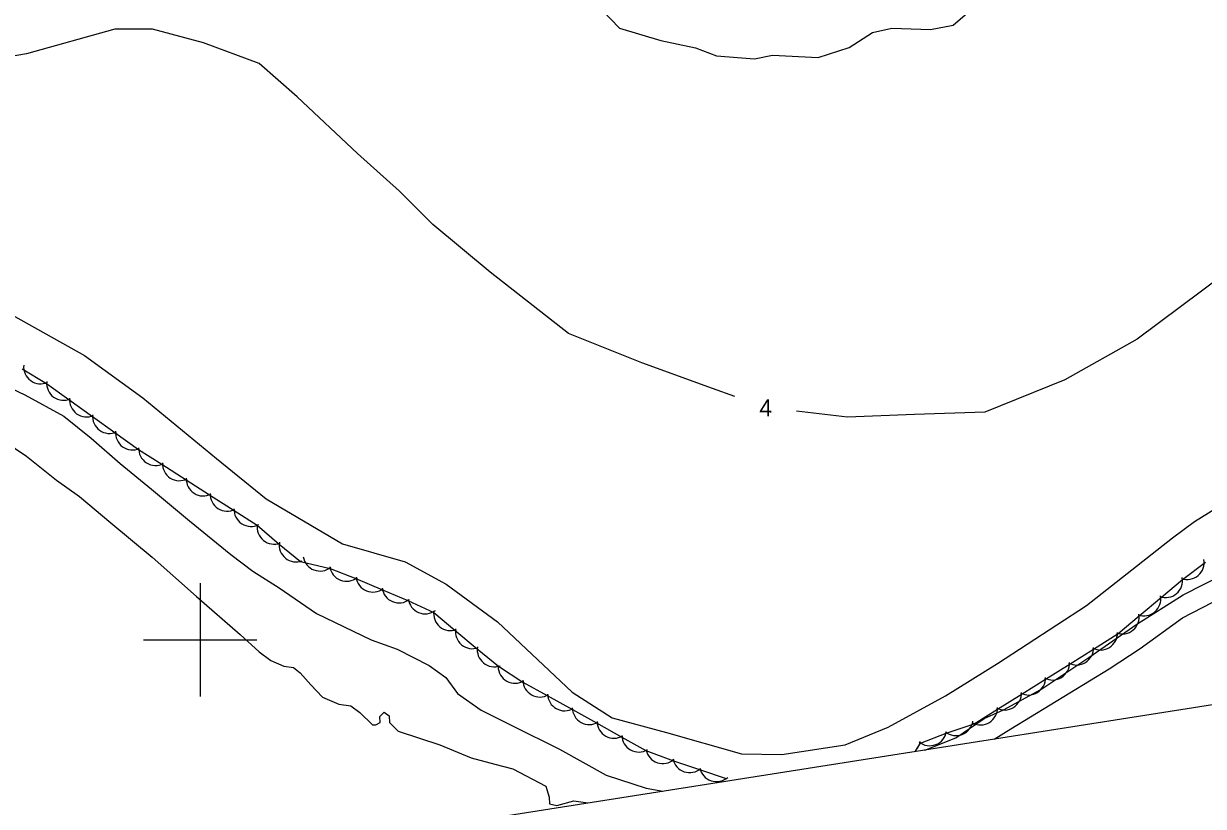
# Model space of a CAD drawing. Extents: x 643342 to 646936, y 5873857 to 5876103.
# Drawn here: x 645368.8 to 645577.3, y 5874170.6 to 5874308.9 of the extents above; entities that cross this region are included whole.
import ezdxf

# ---------------------------------------------------------------- set-up
doc = ezdxf.new("R2010")
doc.units = 0
for name, color, linetype in [('Niveau 2', 7, 'Continuous'), ('Niveau 22', 7, 'Continuous'), ('Niveau 4', 7, 'Continuous'), ('Niveau 44', 7, 'Continuous'), ('Niveau 60', 7, 'Continuous'), ('Niveau 61', 7, 'Continuous')]:
    doc.layers.add(name, color=color, linetype=linetype)

msp = doc.modelspace()

# ---------------------------------------------------------------- linework, layer by layer
at = {"layer": 'Niveau 2'}
for points in [[(645707.74, 5874345.97), (645700.7, 5874340.84), (645686.44, 5874331.28), (645678.32, 5874323.12), (645672.11, 5874316.17), (645661.21, 5874307.38), (645650.31, 5874301.61), (645631.7, 5874290.81), (645615.26, 5874282.86), (645597.15, 5874271.98), (645580.9, 5874264.51), (645565.6, 5874253.13), (645552.82, 5874245.9), (645538.66, 5874240.21), (645526.24, 5874239.79), (645514.41, 5874239.3), (645505.37, 5874240.36)], [(645466.65, 5874315.91), (645474.08, 5874308.06), (645481.44, 5874305.88), (645487.52, 5874304.55), (645491.27, 5874303.18), (645497.99, 5874302.66), (645501.15, 5874303.29), (645509.19, 5874302.86), (645514.72, 5874304.65), (645518.84, 5874307.29), (645522.22, 5874308.05), (645529.09, 5874307.83), (645533.05, 5874308.58), (645536.03, 5874311.12)], [(645494.47, 5874243), (645490.56, 5874244.4), (645478.04, 5874248.9), (645465.12, 5874254.08), (645451.24, 5874264.93), (645441.13, 5874273.36), (645435.26, 5874279.28), (645427.82, 5874285.91), (645417.12, 5874295.95), (645410.44, 5874301.82), (645400.62, 5874305.47), (645391.59, 5874307.89), (645384.93, 5874307.89), (645369.34, 5874303.51), (645348.89, 5874299.96)], [(645365.37, 5874258.15), (645379.58, 5874250.23), (645389.9, 5874242.74), (645402.88, 5874232.03), (645411.65, 5874224.91), (645425.14, 5874216.94), (645436.21, 5874213.74), (645443.47, 5874209.8), (645452.54, 5874203.18), (645465.73, 5874190.75), (645472.79, 5874186.22), (645482.4, 5874183.62), (645495.65, 5874179.83), (645502.82, 5874179.7), (645514.01, 5874181.44), (645521.61, 5874184.56), (645531.73, 5874190.09), (645540.91, 5874195.79), (645556.65, 5874206.05), (645571.82, 5874218.03), (645575.71, 5874220.89)], [(645575.71, 5874220.89), (645580.69, 5874223.94)]]:
    msp.add_lwpolyline(points, dxfattribs=at)
at = {"layer": 'Niveau 22'}
for points in [[(645360.78, 5874247.14), (645369.01, 5874243.26), (645375.93, 5874239.51), (645380.75, 5874235.62), (645385.85, 5874231.16), (645391.42, 5874226.62), (645398.11, 5874220.98), (645405.4, 5874215.04), (645409.34, 5874212.14), (645413.98, 5874209.19), (645420.59, 5874204.61), (645430.25, 5874200.01), (645434.8, 5874198.34), (645440.48, 5874195.46), (645443.43, 5874193.32), (645445.48, 5874190.53), (645449.65, 5874187.54), (645455.2, 5874184.77), (645463.53, 5874180.67), (645471.77, 5874176.1), (645478.81, 5874173.79), (645481.74, 5874173.24)], [(645528.07, 5874180.52), (645533.52, 5874182.65), (645538.54, 5874186.06), (645541.94, 5874187.59), (645548.58, 5874191.23), (645557.07, 5874196.88), (645565.54, 5874202.77), (645573.71, 5874207.93), (645581.04, 5874211.62), (645587.09, 5874215.33), (645591.47, 5874217.76)]]:
    msp.add_lwpolyline(points, dxfattribs=at)
at = {"layer": 'Niveau 4'}
for points in [[(645363.4, 5874236.36), (645369.29, 5874232.42), (645374.6, 5874228.21), (645378.66, 5874225.32), (645384.24, 5874220.66), (645391.54, 5874214.6), (645399.38, 5874207.64), (645407.08, 5874200.9), (645410.44, 5874197.85), (645412.52, 5874196.35), (645414.81, 5874195.34), (645416.47, 5874195.11), (645417.7, 5874194.14), (645419.59, 5874192.04), (645421.61, 5874189.83), (645424.49, 5874188.63), (645426.62, 5874188.31), (645428.22, 5874187.14), (645430.46, 5874184.95), (645431.05, 5874184.99), (645431.84, 5874185.4), (645431.77, 5874186.45), (645432.54, 5874187.21), (645433.4, 5874186.57), (645433.47, 5874185.4), (645434.98, 5874183.86), (645442.38, 5874181.46), (645447.91, 5874179.15), (645452.07, 5874178.04), (645455.28, 5874177.22), (645461.09, 5874174.11), (645461.69, 5874172.16), (645461.76, 5874170.99), (645463.06, 5874170.73), (645466.05, 5874171.53), (645468.52, 5874171.16)], [(645540.31, 5874182.45), (645543.27, 5874184.24), (645560.64, 5874194.87), (645566.12, 5874198.43), (645573.58, 5874203.89), (645582.37, 5874208.39)]]:
    msp.add_lwpolyline(points, dxfattribs=at)
at = {"layer": 'Niveau 44'}
for points in [[(645368.54, 5874247.87), (645372.87, 5874245.28), (645376.81, 5874242.45), (645380.99, 5874239.44), (645384.93, 5874236.6), (645389.13, 5874233.61), (645393.22, 5874231), (645397.56, 5874228.23), (645401.65, 5874225.62), (645405.99, 5874222.84), (645410.08, 5874220.23), (645413.97, 5874216.9), (645417.74, 5874213.84), (645422.97, 5874212.56), (645427.5, 5874210.81), (645432.23, 5874208.81), (645436.71, 5874206.95), (645441.27, 5874204.79), (645445.01, 5874201.7), (645448.97, 5874198.42), (645452.71, 5874195.33), (645457.05, 5874192.51), (645461.3, 5874190.16), (645465.8, 5874187.66), (645470.04, 5874185.3), (645474.54, 5874182.8), (645478.78, 5874180.44), (645483.63, 5874178.63), (645488.24, 5874177.08), (645492.98, 5874175.49)], [(645526.49, 5874180.46), (645527.29, 5874181.75), (645531.82, 5874183.49), (645536.77, 5874185.16), (645540.89, 5874187.73), (645545.26, 5874190.45), (645549.37, 5874193.02), (645553.74, 5874195.75), (645557.85, 5874198.32), (645562.22, 5874201.11), (645565.94, 5874204.23), (645569.88, 5874207.53), (645573.6, 5874210.66), (645577.66, 5874213.73)]]:
    msp.add_lwpolyline(points, dxfattribs=at)
for centre, start, end in [((645371.81, 5874248.22), 174.271, 294.2489), ((645371.81, 5874248.22), 174.271, 294.2489), ((645371.81, 5874248.22), 174.271, 294.2489), ((645375.87, 5874245.3), 174.271, 294.2489), ((645375.87, 5874245.3), 174.271, 294.2489), ((645375.87, 5874245.3), 174.271, 294.2489), ((645379.93, 5874242.37), 174.271, 294.2489), ((645379.93, 5874242.37), 174.271, 294.2489), ((645379.93, 5874242.37), 174.271, 294.2489), ((645383.99, 5874239.45), 174.271, 294.2489), ((645383.99, 5874239.45), 174.271, 294.2489), ((645383.99, 5874239.45), 174.271, 294.2489), ((645388.05, 5874236.53), 174.271, 294.2489), ((645388.05, 5874236.53), 174.271, 294.2489), ((645388.05, 5874236.53), 174.271, 294.2489), ((645392.13, 5874233.79), 177.4389, 297.4169), ((645392.13, 5874233.79), 177.4389, 297.4169), ((645392.13, 5874233.79), 177.4389, 297.4169), ((645396.34, 5874231.1), 177.4389, 297.4169), ((645396.34, 5874231.1), 177.4389, 297.4169), ((645396.34, 5874231.1), 177.4389, 297.4169), ((645400.55, 5874228.41), 177.4389, 297.4169), ((645400.55, 5874228.41), 177.4389, 297.4169), ((645400.55, 5874228.41), 177.4389, 297.4169), ((645404.77, 5874225.72), 177.4389, 297.4169), ((645404.77, 5874225.72), 177.4389, 297.4169), ((645404.77, 5874225.72), 177.4389, 297.4169), ((645408.98, 5874223.02), 177.4389, 297.4169), ((645408.98, 5874223.02), 177.4389, 297.4169), ((645408.98, 5874223.02), 177.4389, 297.4169), ((645413.08, 5874219.89), 170.9508, 290.9288), ((645413.08, 5874219.89), 170.9508, 290.9288), ((645413.08, 5874219.89), 170.9508, 290.9288), ((645416.97, 5874216.74), 170.9508, 290.9288), ((645416.97, 5874216.74), 170.9508, 290.9288), ((645416.97, 5874216.74), 170.9508, 290.9288), ((645421.2, 5874215.13), 188.9288, 308.9067), ((645421.2, 5874215.13), 188.9288, 308.9067), ((645421.2, 5874215.13), 188.9288, 308.9067), ((645425.87, 5874213.33), 188.9288, 308.9067), ((645425.87, 5874213.33), 188.9288, 308.9067), ((645425.87, 5874213.33), 188.9288, 308.9067), ((645574.44, 5874213.66), 250.0217, 9.9997), ((645574.44, 5874213.66), 250.0217, 9.9997), ((645574.44, 5874213.66), 250.0217, 9.9997), ((645430.54, 5874211.43), 187.3695, 307.3475), ((645430.54, 5874211.43), 187.3695, 307.3475), ((645430.54, 5874211.43), 187.3695, 307.3475), ((645570.61, 5874210.45), 250.0217, 9.9997), ((645570.61, 5874210.45), 250.0217, 9.9997), ((645570.61, 5874210.45), 250.0217, 9.9997), ((645435.15, 5874209.51), 187.3695, 307.3475), ((645435.15, 5874209.51), 187.3695, 307.3475), ((645435.15, 5874209.51), 187.3695, 307.3475), ((645439.76, 5874207.58), 187.3695, 307.3475), ((645439.76, 5874207.58), 187.3695, 307.3475), ((645439.76, 5874207.58), 187.3695, 307.3475), ((645566.78, 5874207.23), 250.0217, 9.9997), ((645566.78, 5874207.23), 250.0217, 9.9997), ((645566.78, 5874207.23), 250.0217, 9.9997), ((645444.26, 5874204.61), 170.4262, 290.4041), ((645444.26, 5874204.61), 170.4262, 290.4041), ((645444.26, 5874204.61), 170.4262, 290.4041), ((645562.95, 5874204.02), 250.0217, 9.9997), ((645562.95, 5874204.02), 250.0217, 9.9997), ((645562.95, 5874204.02), 250.0217, 9.9997), ((645448.11, 5874201.42), 170.4262, 290.4041), ((645448.11, 5874201.42), 170.4262, 290.4041), ((645448.11, 5874201.42), 170.4262, 290.4041), ((645559.1, 5874201.18), 242.003, 1.981), ((645559.1, 5874201.18), 242.003, 1.981), ((645559.1, 5874201.18), 242.003, 1.981), ((645451.97, 5874198.23), 170.4262, 290.4041), ((645451.97, 5874198.23), 170.4262, 290.4041), ((645451.97, 5874198.23), 170.4262, 290.4041), ((645554.86, 5874198.53), 242.003, 1.981), ((645554.86, 5874198.53), 242.003, 1.981), ((645554.86, 5874198.53), 242.003, 1.981), ((645455.66, 5874195.31), 180.9632, 300.9412), ((645455.66, 5874195.31), 180.9632, 300.9412), ((645455.66, 5874195.31), 180.9632, 300.9412), ((645550.62, 5874195.88), 242.003, 1.981), ((645550.62, 5874195.88), 242.003, 1.981), ((645550.62, 5874195.88), 242.003, 1.981), ((645460.03, 5874192.88), 180.9632, 300.9412), ((645460.03, 5874192.88), 180.9632, 300.9412), ((645460.03, 5874192.88), 180.9632, 300.9412), ((645546.38, 5874193.23), 242.003, 1.981), ((645546.38, 5874193.23), 242.003, 1.981), ((645546.38, 5874193.23), 242.003, 1.981), ((645464.4, 5874190.45), 180.9632, 300.9412), ((645464.4, 5874190.45), 180.9632, 300.9412), ((645464.4, 5874190.45), 180.9632, 300.9412), ((645542.14, 5874190.58), 242.003, 1.981), ((645542.14, 5874190.58), 242.003, 1.981), ((645542.14, 5874190.58), 242.003, 1.981), ((645468.77, 5874188.02), 180.9632, 300.9412), ((645468.77, 5874188.02), 180.9632, 300.9412), ((645468.77, 5874188.02), 180.9632, 300.9412), ((645537.9, 5874187.94), 242.003, 1.981), ((645537.9, 5874187.94), 242.003, 1.981), ((645537.9, 5874187.94), 242.003, 1.981), ((645473.14, 5874185.59), 180.9632, 300.9412), ((645473.14, 5874185.59), 180.9632, 300.9412), ((645473.14, 5874185.59), 180.9632, 300.9412), ((645528.92, 5874184.27), 231.0849, 351.0628), ((645528.92, 5874184.27), 231.0849, 351.0628), ((645528.92, 5874184.27), 231.0849, 351.0628), ((645533.59, 5874186.06), 231.0849, 351.0628), ((645533.59, 5874186.06), 231.0849, 351.0628), ((645533.59, 5874186.06), 231.0849, 351.0628), ((645477.52, 5874183.16), 180.9632, 300.9412), ((645477.52, 5874183.16), 180.9632, 300.9412), ((645477.52, 5874183.16), 180.9632, 300.9412), ((645524.26, 5874182.47), 312.01, 351.0628), ((645524.26, 5874182.47), 312.01, 351.0628), ((645524.26, 5874182.47), 312.01, 351.0628), ((645481.76, 5874181.12), 191.4307, 311.4086), ((645481.76, 5874181.12), 191.4307, 311.4086), ((645481.76, 5874181.12), 191.4307, 311.4086), ((645486.5, 5874179.53), 191.4307, 311.4086), ((645486.5, 5874179.53), 191.4307, 311.4086), ((645486.5, 5874179.53), 191.4307, 311.4086), ((645491.24, 5874177.93), 191.4307, 311.4086), ((645491.24, 5874177.93), 191.4307, 311.4086), ((645491.24, 5874177.93), 191.4307, 311.4086)]:
    msp.add_arc(centre, 3, start, end, dxfattribs=at)
at = {"layer": 'Niveau 60'}
msp.add_lwpolyline([(643367.26, 5875561.52), (646133.22, 5875996.67), (646397.42, 5874317.29), (643631.46, 5873882.15)], close=True, dxfattribs=at)
at = {"layer": 'Niveau 61'}
for points in [[(645400, 5874210), (645400, 5874200), (645400, 5874190)], [(645390, 5874200), (645400, 5874200), (645410, 5874200)]]:
    msp.add_lwpolyline(points, dxfattribs=at)

# ---------------------------------------------------------------- texts
at = {"layer": 'Niveau 2'}
msp.add_text('4', height=3, rotation=359.7132, dxfattribs=at).set_placement((645498.81, 5874239.48))

doc.saveas('drawing.dxf')
